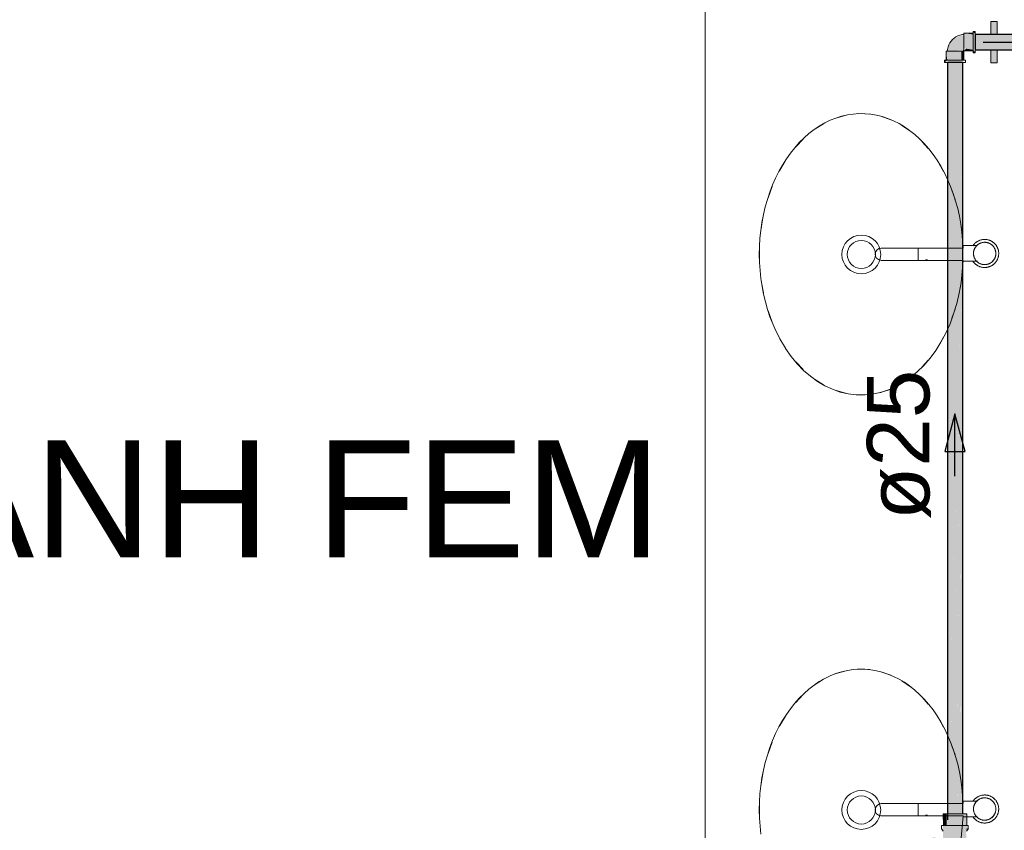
# Model space of a CAD drawing. Header units: millimetres. Extents: x 567 to 934, y -1 to 364.
# Tile 849 of 1056: x 779.23 to 782.39, y 168.28 to 170.87. Entities that reach past the tile are written whole.
import ezdxf

# ---------------------------------------------------------------- set-up
doc = ezdxf.new("R2010")
doc.units = ezdxf.units.MM
doc.header["$MEASUREMENT"] = 0
doc.linetypes.add('NULL', pattern=[0])
for name, color, linetype, lineweight in [('AF-Condutos', 140, 'Continuous', 25), ('AF-Conexões', 152, 'Continuous', 18), ('AF-Registro', 253, 'Continuous', 18), ('AF-Sentido conduto', 140, 'Continuous', 30), ('AF-Textos conduto', 7, 'Continuous', 9)]:
    doc.layers.add(name, color=color, linetype=linetype, lineweight=lineweight)
doc.layers.add('ARQ FINA', color=8, linetype='Continuous')
doc.styles.add('Arial', font='arial.ttf')

msp = doc.modelspace()

# ---------------------------------------------------------------- hatches: boundary and pattern name
at = {"layer": 'AF-Condutos', "linetype": 'Continuous'}
for points in [[(782.2939, 170.8273), (782.2939, 170.8076), (782.5439, 170.8076), (782.5439, 170.8273)], [(782.5439, 170.7877), (782.5439, 170.8076), (782.2939, 170.8076), (782.2939, 170.7972)], [(782.5439, 170.7776), (782.5439, 170.7877), (782.2939, 170.7972), (782.2939, 170.7776)], [(782.2087, 170.7374), (782.2044, 170.7374), (782.2044, 168.3102)], [(782.2087, 170.7374), (782.2045, 168.3302), (782.2087, 168.3302)], [(782.2164, 170.7374), (782.2087, 168.3302), (782.2164, 168.3302)], [(782.2164, 170.7374), (782.2087, 170.7374), (782.2087, 168.3102)], [(782.2263, 170.7374), (782.2164, 170.7374), (782.2164, 168.3102)], [(782.2263, 170.7374), (782.2165, 168.3302), (782.2263, 168.3302)], [(782.2366, 170.7374), (782.2263, 170.7374), (782.2263, 168.3102)], [(782.2366, 170.7374), (782.2264, 168.3302), (782.2366, 168.3302)], [(782.2456, 170.7374), (782.2366, 170.7374), (782.2366, 168.3102)], [(782.2456, 170.7374), (782.2367, 168.3302), (782.2456, 168.3302)], [(782.2517, 170.7374), (782.2456, 170.7374), (782.2456, 168.3102)], [(782.2517, 170.7374), (782.2457, 168.3302), (782.2517, 168.3302)], [(782.2539, 170.7374), (782.2517, 170.7374), (782.2517, 168.3102)], [(782.2539, 170.7374), (782.2517, 168.3302), (782.2539, 168.3302)]]:
    msp.add_hatch(color=151, dxfattribs=at).paths.add_polyline_path(points)
at = {"layer": 'AF-Conexões', "linetype": 'Continuous'}
for points in [[(782.2939, 170.8353), (782.2871, 170.8364), (782.2929, 170.8273)], [(782.2065, 170.7872), (782.204, 170.7736), (782.2577, 170.7766), (782.2577, 170.8214), (782.2493, 170.8245), (782.2206, 170.8107)], [(782.2871, 170.8299), (782.2577, 170.8308), (782.2871, 170.827)], [(782.2577, 170.8299), (782.2577, 170.7824), (782.2871, 170.7778), (782.2871, 170.827)], [(782.2871, 170.8319), (782.2871, 170.7854), (782.2939, 170.773), (782.2939, 170.8194)], [(782.2005, 170.7736), (782.2005, 170.7442), (782.2043, 170.7442)], [(782.2015, 170.7736), (782.2043, 170.7442), (782.249, 170.7442), (782.249, 170.7736)], [(782.2563, 170.7442), (782.2573, 170.7736), (782.249, 170.7736), (782.249, 170.7442)], [(782.2577, 170.774), (782.2871, 170.774), (782.2871, 170.7778), (782.2641, 170.7814)], [(782.2871, 170.7684), (782.2939, 170.7684), (782.2871, 170.7784)], [(782.1949, 170.7442), (782.1949, 170.7374), (782.2048, 170.7442)], [(782.2583, 170.7442), (782.2119, 170.7442), (782.1994, 170.7374), (782.2459, 170.7374)], [(782.2022, 168.2924), (782.2022, 168.3302), (782.1923, 168.3302), (782.1916, 168.2924), (782.1952, 168.2924)], [(782.2667, 168.3302), (782.2022, 168.3302), (782.2022, 168.2924), (782.2648, 168.2924)], [(782.1673, 168.253), (782.1725, 168.2493), (782.1965, 168.2444), (782.2667, 168.2444), (782.2641, 168.2711), (782.2686, 168.2924), (782.1892, 168.2924), (782.1911, 168.2516), (782.1724, 168.2516), (782.1579, 168.2554), (782.1579, 168.188), (782.1669, 168.1923), (782.1911, 168.1912), (782.1911, 168.1689), (782.1859, 168.1504), (782.2711, 168.1504), (782.2711, 168.1614), (782.266, 168.1689), (782.2615, 168.1984), (782.1999, 168.1984), (782.1999, 168.2442)]]:
    msp.add_hatch(color=161, dxfattribs=at).paths.add_polyline_path(points)
at = {"layer": 'AF-Registro', "linetype": 'Continuous'}
for points in [[(782.3637, 170.8273), (782.3637, 170.8688), (782.3437, 170.8688), (782.3437, 170.8273)], [(782.3437, 170.7776), (782.3437, 170.736), (782.3637, 170.736), (782.3637, 170.7776)]]:
    msp.add_hatch(color=254, dxfattribs=at).paths.add_polyline_path(points)

# ---------------------------------------------------------------- linework, layer by layer
at = {"layer": 'AF-Condutos'}
for p, q in [((782.2939, 170.8273), (782.2939, 170.8241)), ((782.3437, 170.8273), (782.2939, 170.8273)), ((782.2939, 170.8241), (782.2939, 170.8171)), ((782.2939, 170.8171), (782.2939, 170.8128)), ((782.2939, 170.8128), (782.2939, 170.8076)), ((782.2939, 170.8076), (782.2939, 170.7972)), ((782.3637, 170.8273), (782.3437, 170.8273)), ((782.4497, 170.8273), (782.3637, 170.8273)), ((782.2939, 170.7972), (782.2939, 170.792)), ((782.2939, 170.792), (782.2939, 170.7877)), ((782.2939, 170.7877), (782.2939, 170.7808)), ((782.2939, 170.7808), (782.2939, 170.7776)), ((782.2939, 170.7776), (782.3437, 170.7776)), ((782.3437, 170.7776), (782.3637, 170.7776)), ((782.3637, 170.7776), (782.4497, 170.7776)), ((782.2044, 170.7374), (782.2044, 168.3102)), ((782.2087, 170.7374), (782.2044, 170.7374)), ((782.2164, 170.7374), (782.2087, 170.7374)), ((782.2263, 170.7374), (782.2164, 170.7374)), ((782.2366, 170.7374), (782.2263, 170.7374)), ((782.2456, 170.7374), (782.2366, 170.7374)), ((782.2517, 170.7374), (782.2456, 170.7374)), ((782.2539, 170.7374), (782.2517, 170.7374)), ((782.2539, 168.3302), (782.2539, 170.7374))]:
    msp.add_line(p, q, dxfattribs=at)
at = {"layer": 'AF-Conexões'}
for p, q in [((782.2871, 170.8364), (782.2871, 170.8353)), ((782.2939, 170.8364), (782.2871, 170.8364)), ((782.2871, 170.8353), (782.2871, 170.8319)), ((782.2939, 170.8353), (782.2939, 170.8364)), ((782.2939, 170.8319), (782.2939, 170.8353)), ((782.2164, 170.8053), (782.2121, 170.7998)), ((782.2206, 170.8107), (782.2164, 170.8053)), ((782.2261, 170.8149), (782.2206, 170.8107)), ((782.2315, 170.8192), (782.2261, 170.8149)), ((782.2378, 170.822), (782.2315, 170.8192)), ((782.2441, 170.8249), (782.2378, 170.822)), ((782.2524, 170.8264), (782.2441, 170.8249)), ((782.2577, 170.8273), (782.2524, 170.8264)), ((782.2577, 170.8308), (782.2577, 170.8299)), ((782.2871, 170.8308), (782.2577, 170.8308)), ((782.2577, 170.8299), (782.2577, 170.8273)), ((782.2577, 170.8273), (782.2577, 170.827)), ((782.2577, 170.8258), (782.2577, 170.8273)), ((782.2577, 170.827), (782.2577, 170.8225)), ((782.2577, 170.8214), (782.2577, 170.8258)), ((782.2577, 170.8225), (782.2577, 170.8166)), ((782.2577, 170.8147), (782.2577, 170.8214)), ((782.2577, 170.8166), (782.2577, 170.8098)), ((782.2577, 170.8065), (782.2577, 170.8147)), ((782.2577, 170.8098), (782.2577, 170.8024)), ((782.2577, 170.7977), (782.2577, 170.8065)), ((782.2577, 170.8024), (782.2577, 170.7951)), ((782.2871, 170.8319), (782.2871, 170.8308)), ((782.2871, 170.8308), (782.2871, 170.8265)), ((782.2871, 170.8299), (782.2871, 170.8308)), ((782.2871, 170.827), (782.2871, 170.8299)), ((782.2871, 170.8225), (782.2871, 170.827)), ((782.2871, 170.8265), (782.2871, 170.8194)), ((782.2871, 170.8166), (782.2871, 170.8225)), ((782.2871, 170.8194), (782.2871, 170.8112)), ((782.2871, 170.8098), (782.2871, 170.8166)), ((782.2871, 170.8112), (782.2871, 170.8024)), ((782.2871, 170.8024), (782.2871, 170.8098)), ((782.2871, 170.8024), (782.2871, 170.7936)), ((782.2871, 170.7951), (782.2871, 170.8024)), ((782.2939, 170.8273), (782.2939, 170.8319)), ((782.2939, 170.8265), (782.2939, 170.8273)), ((782.2939, 170.8194), (782.2939, 170.8265)), ((782.2939, 170.8112), (782.2939, 170.8194)), ((782.2939, 170.8024), (782.2939, 170.8112)), ((782.2939, 170.7936), (782.2939, 170.8024)), ((782.2015, 170.7736), (782.2005, 170.7736)), ((782.2005, 170.7736), (782.2005, 170.7442)), ((782.204, 170.7736), (782.2015, 170.7736)), ((782.2049, 170.7789), (782.204, 170.7736)), ((782.2043, 170.7736), (782.204, 170.7736)), ((782.204, 170.7736), (782.2055, 170.7736)), ((782.2088, 170.7736), (782.2043, 170.7736)), ((782.2065, 170.7872), (782.2049, 170.7789)), ((782.2055, 170.7736), (782.2099, 170.7736)), ((782.2093, 170.7935), (782.2065, 170.7872)), ((782.2147, 170.7736), (782.2088, 170.7736)), ((782.2121, 170.7998), (782.2093, 170.7935)), ((782.2099, 170.7736), (782.2166, 170.7736)), ((782.2215, 170.7736), (782.2147, 170.7736)), ((782.2166, 170.7736), (782.2248, 170.7736)), ((782.2289, 170.7736), (782.2215, 170.7736)), ((782.2248, 170.7736), (782.2292, 170.7736)), ((782.2362, 170.7736), (782.2289, 170.7736)), ((782.2292, 170.7736), (782.2336, 170.7736)), ((782.2336, 170.7736), (782.2418, 170.7736)), ((782.2431, 170.7736), (782.2362, 170.7736)), ((782.2418, 170.7736), (782.2485, 170.7736)), ((782.249, 170.7736), (782.2431, 170.7736)), ((782.2485, 170.7736), (782.2531, 170.7736)), ((782.2535, 170.7736), (782.249, 170.7736)), ((782.2531, 170.7736), (782.2547, 170.7736)), ((782.2547, 170.7736), (782.2535, 170.7736)), ((782.2547, 170.7736), (782.256, 170.7753)), ((782.2563, 170.7736), (782.2547, 170.7736)), ((782.256, 170.7753), (782.2577, 170.7766)), ((782.2573, 170.7736), (782.2563, 170.7736)), ((782.2573, 170.7442), (782.2573, 170.7736)), ((782.2577, 170.7895), (782.2577, 170.7977)), ((782.2577, 170.7951), (782.2577, 170.7882)), ((782.2577, 170.7828), (782.2577, 170.7895)), ((782.2577, 170.7882), (782.2577, 170.7824)), ((782.2577, 170.7783), (782.2577, 170.7828)), ((782.2577, 170.7824), (782.2577, 170.7778)), ((782.2577, 170.7766), (782.2577, 170.7783)), ((782.2577, 170.7778), (782.2577, 170.7766)), ((782.2577, 170.7766), (782.2577, 170.775)), ((782.2577, 170.775), (782.2577, 170.774)), ((782.2577, 170.774), (782.2871, 170.774)), ((782.2871, 170.7882), (782.2871, 170.7951)), ((782.2871, 170.7936), (782.2871, 170.7854)), ((782.2871, 170.7824), (782.2871, 170.7882)), ((782.2871, 170.7854), (782.2871, 170.7784)), ((782.2871, 170.7778), (782.2871, 170.7824)), ((782.2871, 170.7784), (782.2871, 170.774)), ((782.2871, 170.775), (782.2871, 170.7778)), ((782.2871, 170.774), (782.2871, 170.775)), ((782.2871, 170.774), (782.2871, 170.773)), ((782.2871, 170.773), (782.2871, 170.7696)), ((782.2871, 170.7696), (782.2871, 170.7684)), ((782.2939, 170.7854), (782.2939, 170.7936)), ((782.2939, 170.7784), (782.2939, 170.7854)), ((782.2939, 170.7776), (782.2939, 170.7784)), ((782.2939, 170.773), (782.2939, 170.7776)), ((782.2939, 170.7696), (782.2939, 170.773)), ((782.2939, 170.7684), (782.2939, 170.7696)), ((782.196, 170.7442), (782.1949, 170.7442)), ((782.1949, 170.7442), (782.1949, 170.7374)), ((782.1994, 170.7442), (782.196, 170.7442)), ((782.2005, 170.7442), (782.1994, 170.7442)), ((782.2048, 170.7442), (782.2005, 170.7442)), ((782.2005, 170.7442), (782.2015, 170.7442)), ((782.2015, 170.7442), (782.2043, 170.7442)), ((782.2043, 170.7442), (782.2088, 170.7442)), ((782.2119, 170.7442), (782.2048, 170.7442)), ((782.2088, 170.7442), (782.2147, 170.7442)), ((782.2201, 170.7442), (782.2119, 170.7442)), ((782.2147, 170.7442), (782.2215, 170.7442)), ((782.2289, 170.7442), (782.2201, 170.7442)), ((782.2215, 170.7442), (782.2289, 170.7442)), ((782.2377, 170.7442), (782.2289, 170.7442)), ((782.2289, 170.7442), (782.2362, 170.7442)), ((782.2362, 170.7442), (782.2431, 170.7442)), ((782.2459, 170.7442), (782.2377, 170.7442)), ((782.2431, 170.7442), (782.249, 170.7442)), ((782.2529, 170.7442), (782.2459, 170.7442)), ((782.249, 170.7442), (782.2535, 170.7442)), ((782.2573, 170.7442), (782.2529, 170.7442)), ((782.2535, 170.7442), (782.2563, 170.7442)), ((782.2563, 170.7442), (782.2573, 170.7442)), ((782.2583, 170.7442), (782.2573, 170.7442)), ((782.2617, 170.7442), (782.2583, 170.7442)), ((782.2629, 170.7442), (782.2617, 170.7442)), ((782.2629, 170.7374), (782.2629, 170.7442)), ((782.2871, 170.7684), (782.2939, 170.7684)), ((782.1949, 170.7374), (782.196, 170.7374)), ((782.196, 170.7374), (782.1994, 170.7374)), ((782.1994, 170.7374), (782.2044, 170.7374)), ((782.2044, 170.7374), (782.2048, 170.7374)), ((782.2048, 170.7374), (782.2119, 170.7374)), ((782.2119, 170.7374), (782.2201, 170.7374)), ((782.2201, 170.7374), (782.2289, 170.7374)), ((782.2289, 170.7374), (782.2377, 170.7374)), ((782.2377, 170.7374), (782.2459, 170.7374)), ((782.2459, 170.7374), (782.2529, 170.7374)), ((782.2529, 170.7374), (782.2539, 170.7374)), ((782.2539, 170.7374), (782.2583, 170.7374)), ((782.2583, 170.7374), (782.2617, 170.7374)), ((782.2617, 170.7374), (782.2629, 170.7374)), ((782.1923, 168.3302), (782.1911, 168.3282)), ((782.1911, 168.3282), (782.1916, 168.2924)), ((782.2022, 168.3302), (782.1923, 168.3302)), ((782.2044, 168.3302), (782.2022, 168.3302)), ((782.2144, 168.3302), (782.2044, 168.3302)), ((782.2419, 168.3302), (782.2144, 168.3302)), ((782.2539, 168.3302), (782.2419, 168.3302)), ((782.2562, 168.3302), (782.2539, 168.3302)), ((782.2667, 168.3302), (782.2562, 168.3302)), ((782.2667, 168.2924), (782.2667, 168.3302)), ((782.1892, 168.2924), (782.1859, 168.2924)), ((782.1859, 168.2924), (782.1859, 168.2814)), ((782.1859, 168.2814), (782.1871, 168.2808)), ((782.1871, 168.2808), (782.1911, 168.2739)), ((782.1916, 168.2924), (782.1892, 168.2924)), ((782.1985, 168.2924), (782.1916, 168.2924)), ((782.2124, 168.2924), (782.1985, 168.2924)), ((782.2289, 168.2924), (782.2124, 168.2924)), ((782.2528, 168.2924), (782.2289, 168.2924)), ((782.2667, 168.2924), (782.2528, 168.2924)), ((782.2711, 168.2814), (782.2651, 168.2808)), ((782.2651, 168.2808), (782.2686, 168.2814)), ((782.266, 168.2739), (782.2707, 168.2808)), ((782.2686, 168.2924), (782.2667, 168.2924)), ((782.2711, 168.2924), (782.2686, 168.2924)), ((782.2686, 168.2814), (782.2711, 168.2814)), ((782.2707, 168.2808), (782.2711, 168.2814)), ((782.2711, 168.2814), (782.2711, 168.2924))]:
    msp.add_line(p, q, dxfattribs=at)
at = {"layer": 'AF-Registro'}
for p, q in [((782.3437, 170.8688), (782.3437, 170.8273)), ((782.3637, 170.8688), (782.3437, 170.8688)), ((782.3637, 170.8273), (782.3637, 170.8688)), ((782.3437, 170.7776), (782.3437, 170.736)), ((782.3637, 170.736), (782.3637, 170.7776)), ((782.3437, 170.736), (782.3637, 170.736))]:
    msp.add_line(p, q, dxfattribs=at)
at = {"layer": 'AF-Sentido conduto'}
for p, q in [((782.2289, 169.6119), (782.1965, 169.4912)), ((782.2612, 169.4912), (782.2289, 169.6119)), ((782.1965, 169.4912), (782.2612, 169.4912))]:
    msp.add_line(p, q, dxfattribs=at)
for points in [[(782.3189, 170.8024), (782.5189, 170.8024)], [(782.2289, 169.4119), (782.2289, 169.6119)]]:
    msp.add_lwpolyline(points, dxfattribs=at)
at = {"layer": 'ARQ FINA', "lineweight": 5}
for p, q in [((781.4289, 171.1899), (781.4289, 165.7214)), ((781.9929, 170.1424), (782.255, 170.1424)), ((782.1106, 170.1425), (782.1106, 170.1252)), ((782.3005, 170.1502), (782.2541, 170.1502)), ((782.1106, 170.1252), (782.1106, 170.1034)), ((782.2551, 170.1032), (781.991, 170.1032)), ((782.1345, 170.1052), (782.141, 170.1052)), ((782.2547, 170.1002), (782.3011, 170.1002)), ((781.9929, 168.3624), (782.255, 168.3624)), ((782.1106, 168.3625), (782.1106, 168.3452)), ((782.1106, 168.3452), (782.1106, 168.3234)), ((782.3005, 168.3702), (782.2541, 168.3702)), ((782.2551, 168.3232), (781.991, 168.3232)), ((782.1345, 168.3252), (782.141, 168.3252)), ((782.2547, 168.3202), (782.3011, 168.3202))]:
    msp.add_line(p, q, dxfattribs=at)
for points in [[(782.255, 170.1424), (782.2512, 170.1942), (782.2477, 170.2195), (782.2432, 170.2444), (782.2376, 170.269), (782.231, 170.2933), (782.2234, 170.317), (782.2149, 170.3399), (782.2054, 170.3622), (782.1949, 170.3837), (782.1836, 170.4044), (782.1716, 170.4241), (782.1587, 170.4427), (782.1449, 170.4605), (782.1305, 170.4771), (782.1155, 170.4924), (782.0999, 170.5065), (782.0836, 170.5195), (782.0668, 170.5311), (782.0497, 170.5414), (782.0321, 170.5502), (782.0141, 170.5577), (781.9959, 170.5637), (781.9775, 170.5683), (781.959, 170.5714), (781.9402, 170.5731), (781.9214, 170.5732), (781.9028, 170.5719), (781.8842, 170.5691), (781.8657, 170.5648), (781.8474, 170.5591), (781.8294, 170.5519), (781.8118, 170.5434), (781.7945, 170.5334), (781.7776, 170.522), (781.7613, 170.5094), (781.7456, 170.4956), (781.7303, 170.4804), (781.7158, 170.464), (781.702, 170.4466), (781.6889, 170.4282), (781.6766, 170.4086), (781.6651, 170.3881), (781.6545, 170.3668), (781.6449, 170.3448), (781.6361, 170.3218), (781.6283, 170.2982), (781.6215, 170.2742), (781.6157, 170.2497), (781.6109, 170.2246), (781.6072, 170.1992), (781.6045, 170.1737), (781.6029, 170.148), (781.6024, 170.122), (781.603, 170.0961), (781.6046, 170.0704), (781.6073, 170.0449), (781.611, 170.0195), (781.6159, 169.9944), (781.6217, 169.9699), (781.6285, 169.9459), (781.6363, 169.9223), (781.6452, 169.8994), (781.6548, 169.8774), (781.6697, 169.8484), (781.6862, 169.8209), (781.7041, 169.7955), (781.7234, 169.7721), (781.7441, 169.7507), (781.7658, 169.7318), (781.7886, 169.7153), (781.8124, 169.7012), (781.8367, 169.6899), (781.8617, 169.6812), (781.8871, 169.6752), (781.9127, 169.6721), (781.9385, 169.6718), (781.9642, 169.6742), (781.9896, 169.6794), (782.0147, 169.6874), (782.0393, 169.6981), (782.0631, 169.7114), (782.0862, 169.7273), (782.1083, 169.7457), (782.1291, 169.7663), (782.1489, 169.7893), (782.1672, 169.8143), (782.184, 169.8411), (782.1993, 169.8698), (782.2129, 169.9), (782.219, 169.9156), (782.2246, 169.9315), (782.2346, 169.9644), (782.2427, 169.9982), (782.2488, 170.0324), (782.2551, 170.1032)], [(781.8446, 170.5579), (781.8803, 170.5683)], [(781.9153, 170.573), (781.9289, 170.5734)], [(781.9289, 170.5734), (781.955, 170.5719)], [(781.9881, 170.5658), (782.0239, 170.5536)], [(781.7785, 170.5221), (781.8081, 170.541), (781.8091, 170.5416)], [(782.0591, 170.5355), (782.0867, 170.5166)], [(781.7188, 170.4666), (781.7424, 170.4918)], [(782.1237, 170.4834), (782.1433, 170.4615)], [(781.6681, 170.3926), (781.6863, 170.4231)], [(782.1779, 170.4129), (782.1924, 170.3874)], [(781.6302, 170.303), (781.6434, 170.3397)], [(782.219, 170.3278), (782.229, 170.2984), (782.2298, 170.296)], [(781.608, 170.2034), (781.6093, 170.2123), (781.6152, 170.2455)], [(782.2452, 170.2321), (782.2485, 170.2123), (782.2509, 170.1941)], [(781.6031, 170.1001), (781.6027, 170.1224), (781.6031, 170.1445)], [(782.3239, 170.1702), (782.3221, 170.1702), (782.3203, 170.1701), (782.3185, 170.1699), (782.3167, 170.1696), (782.315, 170.1693), (782.3132, 170.1689), (782.3115, 170.1685), (782.3097, 170.1679), (782.308, 170.1673), (782.3064, 170.1667), (782.3047, 170.1659), (782.3031, 170.1651), (782.3015, 170.1643), (782.3, 170.1633), (782.2985, 170.1623), (782.297, 170.1613), (782.2956, 170.1602), (782.2942, 170.159), (782.2929, 170.1578), (782.2916, 170.1566), (782.2904, 170.1552), (782.2892, 170.1539), (782.2881, 170.1525), (782.287, 170.151), (782.286, 170.1495)], [(782.3239, 170.161), (782.3225, 170.161), (782.321, 170.1609), (782.3196, 170.1608), (782.3182, 170.1606), (782.3168, 170.1603), (782.3154, 170.16), (782.314, 170.1596), (782.3126, 170.1592), (782.3113, 170.1587), (782.3099, 170.1582), (782.3086, 170.1576), (782.3073, 170.157), (782.3061, 170.1563), (782.3049, 170.1556), (782.3037, 170.1548), (782.3025, 170.1539), (782.3014, 170.1531), (782.3003, 170.1521), (782.2992, 170.1512), (782.2982, 170.1502), (782.2972, 170.1491), (782.2963, 170.148), (782.2954, 170.1469), (782.2945, 170.1458), (782.2937, 170.1446), (782.293, 170.1433), (782.2923, 170.1421), (782.2916, 170.1408), (782.2911, 170.1395), (782.2905, 170.1382), (782.29, 170.1368), (782.2896, 170.1355), (782.2892, 170.1341), (782.2889, 170.1327), (782.2886, 170.1313), (782.2884, 170.1299), (782.2882, 170.1285), (782.2881, 170.127), (782.2881, 170.1256), (782.2881, 170.1242), (782.2882, 170.1227), (782.2883, 170.1213), (782.2885, 170.1199), (782.2887, 170.1185), (782.289, 170.1171), (782.2894, 170.1157), (782.2898, 170.1143), (782.2902, 170.113), (782.2907, 170.1116), (782.2913, 170.1103), (782.2919, 170.109), (782.2926, 170.1077), (782.2933, 170.1065), (782.2941, 170.1053), (782.2949, 170.1041), (782.2958, 170.103), (782.2967, 170.1019), (782.2977, 170.1008), (782.2987, 170.0998), (782.2997, 170.0988), (782.3008, 170.0978), (782.3019, 170.0969), (782.303, 170.0961), (782.3042, 170.0953), (782.3054, 170.0945), (782.3067, 170.0938), (782.3079, 170.0931), (782.3092, 170.0925), (782.3106, 170.092), (782.3119, 170.0915), (782.3133, 170.091), (782.3146, 170.0906), (782.316, 170.0903), (782.3174, 170.09), (782.3188, 170.0897), (782.3203, 170.0896), (782.3217, 170.0895), (782.3231, 170.0894), (782.3239, 170.0894)], [(782.3239, 170.0802), (782.3257, 170.0802), (782.3275, 170.0804), (782.3293, 170.0805), (782.3311, 170.0808), (782.3328, 170.0811), (782.3346, 170.0815), (782.3363, 170.082), (782.338, 170.0825), (782.3397, 170.0831), (782.3414, 170.0838), (782.3431, 170.0845), (782.3447, 170.0853), (782.3463, 170.0862), (782.3478, 170.0871), (782.3493, 170.0881), (782.3508, 170.0891), (782.3522, 170.0902), (782.3536, 170.0914), (782.3549, 170.0926), (782.3562, 170.0939), (782.3574, 170.0952), (782.3586, 170.0965), (782.3597, 170.0979), (782.3608, 170.0994), (782.3618, 170.1009), (782.3627, 170.1024), (782.3636, 170.104), (782.3644, 170.1056), (782.3651, 170.1072), (782.3658, 170.1089), (782.3665, 170.1106), (782.367, 170.1123), (782.3675, 170.114), (782.3679, 170.1158), (782.3682, 170.1176), (782.3685, 170.1193), (782.3687, 170.1211), (782.3688, 170.1229), (782.3689, 170.1247), (782.3689, 170.1265), (782.3688, 170.1283), (782.3686, 170.1301), (782.3684, 170.1319), (782.3681, 170.1337), (782.3677, 170.1354), (782.3673, 170.1372), (782.3668, 170.1389), (782.3662, 170.1406), (782.3655, 170.1423), (782.3648, 170.1439), (782.364, 170.1456), (782.3632, 170.1471), (782.3623, 170.1487), (782.3613, 170.1502), (782.3603, 170.1517), (782.3592, 170.1531), (782.358, 170.1545), (782.3568, 170.1559), (782.3556, 170.1572), (782.3543, 170.1584), (782.3529, 170.1596), (782.3515, 170.1607), (782.3501, 170.1618), (782.3486, 170.1628), (782.3471, 170.1638), (782.3455, 170.1647), (782.3439, 170.1655), (782.3423, 170.1663), (782.3406, 170.167), (782.339, 170.1676), (782.3373, 170.1682), (782.3355, 170.1687), (782.3338, 170.1691), (782.332, 170.1695), (782.3302, 170.1698), (782.3285, 170.17), (782.3267, 170.1701), (782.3249, 170.1702), (782.3239, 170.1702)], [(782.3239, 170.0894), (782.3253, 170.0894), (782.3268, 170.0895), (782.3282, 170.0896), (782.3296, 170.0898), (782.331, 170.0901), (782.3324, 170.0904), (782.3338, 170.0908), (782.3352, 170.0912), (782.3365, 170.0917), (782.3378, 170.0922), (782.3391, 170.0928), (782.3404, 170.0934), (782.3417, 170.0941), (782.3429, 170.0949), (782.3441, 170.0956), (782.3453, 170.0965), (782.3464, 170.0974), (782.3475, 170.0983), (782.3486, 170.0992), (782.3496, 170.1003), (782.3506, 170.1013), (782.3515, 170.1024), (782.3524, 170.1035), (782.3532, 170.1047), (782.354, 170.1059), (782.3548, 170.1071), (782.3555, 170.1083), (782.3561, 170.1096), (782.3567, 170.1109), (782.3573, 170.1122), (782.3578, 170.1136), (782.3582, 170.1149), (782.3586, 170.1163), (782.3589, 170.1177), (782.3592, 170.1191), (782.3594, 170.1205), (782.3596, 170.122), (782.3597, 170.1234), (782.3597, 170.1248), (782.3597, 170.1263), (782.3596, 170.1277), (782.3595, 170.1291), (782.3593, 170.1305), (782.3591, 170.1319), (782.3588, 170.1333), (782.3584, 170.1347), (782.358, 170.1361), (782.3576, 170.1375), (782.357, 170.1388), (782.3565, 170.1401), (782.3558, 170.1414), (782.3552, 170.1427), (782.3544, 170.1439), (782.3537, 170.1451), (782.3529, 170.1463), (782.352, 170.1474), (782.3511, 170.1485), (782.3501, 170.1496), (782.3491, 170.1506), (782.3481, 170.1516), (782.347, 170.1526), (782.3459, 170.1535), (782.3448, 170.1543), (782.3436, 170.1551), (782.3424, 170.1559), (782.3411, 170.1566), (782.3398, 170.1573), (782.3385, 170.1579), (782.3372, 170.1585), (782.3359, 170.159), (782.3345, 170.1594), (782.3332, 170.1598), (782.3318, 170.1602), (782.3304, 170.1604), (782.3289, 170.1607), (782.3275, 170.1608), (782.3261, 170.161), (782.3247, 170.161), (782.3239, 170.161)], [(782.2865, 170.1002), (782.2875, 170.0987), (782.2886, 170.0973), (782.2897, 170.0959), (782.2909, 170.0946), (782.2922, 170.0933), (782.2935, 170.092), (782.2948, 170.0908), (782.2962, 170.0897), (782.2977, 170.0886), (782.2992, 170.0876), (782.3007, 170.0866), (782.3023, 170.0858), (782.3038, 170.0849), (782.3055, 170.0842), (782.3071, 170.0834), (782.3088, 170.0828), (782.3105, 170.0822), (782.3123, 170.0817), (782.314, 170.0813), (782.3158, 170.0809), (782.3175, 170.0807), (782.3193, 170.0804), (782.3211, 170.0803), (782.3229, 170.0802), (782.3239, 170.0802)], [(782.2509, 170.0507), (782.2485, 170.0326), (782.2453, 170.0131)], [(781.6153, 169.999), (781.6093, 170.0326), (781.6081, 170.0412)], [(781.6435, 169.9049), (781.6303, 169.9416)], [(782.2297, 169.9488), (782.229, 169.9465), (782.2192, 169.9175)], [(782.1923, 169.8573), (782.1781, 169.8323)], [(781.6865, 169.8215), (781.6683, 169.8521)], [(781.7426, 169.7529), (781.7189, 169.7781)], [(782.1433, 169.7833), (782.1239, 169.7617)], [(781.8094, 169.7032), (781.8081, 169.7039), (781.7787, 169.7226)], [(782.0868, 169.7284), (782.0594, 169.7096)], [(781.8822, 169.6762), (781.8449, 169.6869)], [(781.9289, 169.6715), (781.9156, 169.6719)], [(781.9554, 169.673), (781.9289, 169.6715)], [(782.0242, 169.6914), (781.9884, 169.6792)], [(782.255, 168.3624), (782.2512, 168.4142), (782.2477, 168.4395), (782.2432, 168.4644), (782.2376, 168.489), (782.231, 168.5133), (782.2234, 168.537), (782.2149, 168.5599), (782.2054, 168.5822), (782.1949, 168.6037), (782.1836, 168.6244), (782.1716, 168.6441), (782.1587, 168.6627), (782.1449, 168.6805), (782.1305, 168.6971), (782.1155, 168.7124), (782.0999, 168.7265), (782.0836, 168.7395), (782.0668, 168.7511), (782.0497, 168.7614), (782.0321, 168.7702), (782.0141, 168.7777), (781.9959, 168.7837), (781.9775, 168.7883), (781.959, 168.7914), (781.9402, 168.7931), (781.9214, 168.7932), (781.9028, 168.7919), (781.8842, 168.7891), (781.8657, 168.7848), (781.8474, 168.7791), (781.8294, 168.7719), (781.8118, 168.7634), (781.7945, 168.7534), (781.7776, 168.742), (781.7613, 168.7294), (781.7456, 168.7156), (781.7303, 168.7004), (781.7158, 168.684), (781.702, 168.6666), (781.6889, 168.6482), (781.6766, 168.6286), (781.6651, 168.6081), (781.6545, 168.5868), (781.6449, 168.5648), (781.6361, 168.5418), (781.6283, 168.5182), (781.6215, 168.4942), (781.6157, 168.4697), (781.6109, 168.4446), (781.6072, 168.4192), (781.6045, 168.3937), (781.6029, 168.368), (781.6024, 168.342), (781.603, 168.3161), (781.6046, 168.2904), (781.6073, 168.2649)], [(781.8446, 168.7779), (781.8803, 168.7883)], [(781.9153, 168.793), (781.9289, 168.7934)], [(781.9289, 168.7934), (781.955, 168.7919)], [(781.9881, 168.7858), (782.0239, 168.7736)], [(781.7785, 168.7421), (781.8081, 168.761), (781.8091, 168.7616)], [(782.0591, 168.7555), (782.0867, 168.7366)], [(781.7188, 168.6866), (781.7424, 168.7118)], [(782.1237, 168.7034), (782.1433, 168.6815)], [(781.6681, 168.6126), (781.6863, 168.6431)], [(782.1779, 168.6329), (782.1924, 168.6074)], [(781.6302, 168.523), (781.6434, 168.5597)], [(782.219, 168.5478), (782.229, 168.5184), (782.2298, 168.516)], [(781.608, 168.4234), (781.6093, 168.4323), (781.6152, 168.4655)], [(782.2452, 168.4521), (782.2485, 168.4323), (782.2509, 168.4141)], [(782.3239, 168.3902), (782.3221, 168.3902), (782.3203, 168.3901), (782.3185, 168.3899), (782.3167, 168.3896), (782.315, 168.3893), (782.3132, 168.3889), (782.3115, 168.3885), (782.3097, 168.3879), (782.308, 168.3873), (782.3064, 168.3867), (782.3047, 168.3859), (782.3031, 168.3851), (782.3015, 168.3843), (782.3, 168.3833), (782.2985, 168.3823), (782.297, 168.3813), (782.2956, 168.3802), (782.2942, 168.379), (782.2929, 168.3778), (782.2916, 168.3766), (782.2904, 168.3752), (782.2892, 168.3739), (782.2881, 168.3725), (782.287, 168.371), (782.286, 168.3695)], [(782.3239, 168.381), (782.3225, 168.381), (782.321, 168.3809), (782.3196, 168.3808), (782.3182, 168.3806), (782.3168, 168.3803), (782.3154, 168.38), (782.314, 168.3796), (782.3126, 168.3792), (782.3113, 168.3787), (782.3099, 168.3782), (782.3086, 168.3776), (782.3073, 168.377), (782.3061, 168.3763), (782.3049, 168.3756), (782.3037, 168.3748), (782.3025, 168.3739), (782.3014, 168.3731), (782.3003, 168.3721), (782.2992, 168.3712), (782.2982, 168.3702), (782.2972, 168.3691), (782.2963, 168.368), (782.2954, 168.3669), (782.2945, 168.3658), (782.2937, 168.3646), (782.293, 168.3633), (782.2923, 168.3621), (782.2916, 168.3608), (782.2911, 168.3595), (782.2905, 168.3582), (782.29, 168.3568), (782.2896, 168.3555), (782.2892, 168.3541), (782.2889, 168.3527), (782.2886, 168.3513), (782.2884, 168.3499), (782.2882, 168.3485), (782.2881, 168.347), (782.2881, 168.3456), (782.2881, 168.3442), (782.2882, 168.3427), (782.2883, 168.3413), (782.2885, 168.3399), (782.2887, 168.3385), (782.289, 168.3371), (782.2894, 168.3357), (782.2898, 168.3343), (782.2902, 168.333), (782.2907, 168.3316), (782.2913, 168.3303), (782.2919, 168.329), (782.2926, 168.3277), (782.2933, 168.3265), (782.2941, 168.3253), (782.2949, 168.3241), (782.2958, 168.323), (782.2967, 168.3219), (782.2977, 168.3208), (782.2987, 168.3198), (782.2997, 168.3188), (782.3008, 168.3178), (782.3019, 168.3169), (782.303, 168.3161), (782.3042, 168.3153), (782.3054, 168.3145), (782.3067, 168.3138), (782.3079, 168.3131), (782.3092, 168.3125), (782.3106, 168.312), (782.3119, 168.3115), (782.3133, 168.311), (782.3146, 168.3106), (782.316, 168.3103), (782.3174, 168.31), (782.3188, 168.3097), (782.3203, 168.3096), (782.3217, 168.3095), (782.3231, 168.3094), (782.3239, 168.3094)], [(782.3239, 168.3002), (782.3257, 168.3002), (782.3275, 168.3004), (782.3293, 168.3005), (782.3311, 168.3008), (782.3328, 168.3011), (782.3346, 168.3015), (782.3363, 168.302), (782.338, 168.3025), (782.3397, 168.3031), (782.3414, 168.3038), (782.3431, 168.3045), (782.3447, 168.3053), (782.3463, 168.3062), (782.3478, 168.3071), (782.3493, 168.3081), (782.3508, 168.3091), (782.3522, 168.3102), (782.3536, 168.3114), (782.3549, 168.3126), (782.3562, 168.3139), (782.3574, 168.3152), (782.3586, 168.3165), (782.3597, 168.3179), (782.3608, 168.3194), (782.3618, 168.3209), (782.3627, 168.3224), (782.3636, 168.324), (782.3644, 168.3256), (782.3651, 168.3272), (782.3658, 168.3289), (782.3665, 168.3306), (782.367, 168.3323), (782.3675, 168.334), (782.3679, 168.3358), (782.3682, 168.3376), (782.3685, 168.3393), (782.3687, 168.3411), (782.3688, 168.3429), (782.3689, 168.3447), (782.3689, 168.3465), (782.3688, 168.3483), (782.3686, 168.3501), (782.3684, 168.3519), (782.3681, 168.3537), (782.3677, 168.3554), (782.3673, 168.3572), (782.3668, 168.3589), (782.3662, 168.3606), (782.3655, 168.3623), (782.3648, 168.3639), (782.364, 168.3656), (782.3632, 168.3671), (782.3623, 168.3687), (782.3613, 168.3702), (782.3603, 168.3717), (782.3592, 168.3731), (782.358, 168.3745), (782.3568, 168.3759), (782.3556, 168.3772), (782.3543, 168.3784), (782.3529, 168.3796), (782.3515, 168.3807), (782.3501, 168.3818), (782.3486, 168.3828), (782.3471, 168.3838), (782.3455, 168.3847), (782.3439, 168.3855), (782.3423, 168.3863), (782.3406, 168.387), (782.339, 168.3876), (782.3373, 168.3882), (782.3355, 168.3887), (782.3338, 168.3891), (782.332, 168.3895), (782.3302, 168.3898), (782.3285, 168.39), (782.3267, 168.3901), (782.3249, 168.3902), (782.3239, 168.3902)], [(782.3239, 168.3094), (782.3253, 168.3094), (782.3268, 168.3095), (782.3282, 168.3096), (782.3296, 168.3098), (782.331, 168.3101), (782.3324, 168.3104), (782.3338, 168.3108), (782.3352, 168.3112), (782.3365, 168.3117), (782.3378, 168.3122), (782.3391, 168.3128), (782.3404, 168.3134), (782.3417, 168.3141), (782.3429, 168.3149), (782.3441, 168.3156), (782.3453, 168.3165), (782.3464, 168.3174), (782.3475, 168.3183), (782.3486, 168.3192), (782.3496, 168.3203), (782.3506, 168.3213), (782.3515, 168.3224), (782.3524, 168.3235), (782.3532, 168.3247), (782.354, 168.3259), (782.3548, 168.3271), (782.3555, 168.3283), (782.3561, 168.3296), (782.3567, 168.3309), (782.3573, 168.3322), (782.3578, 168.3336), (782.3582, 168.3349), (782.3586, 168.3363), (782.3589, 168.3377), (782.3592, 168.3391), (782.3594, 168.3405), (782.3596, 168.342), (782.3597, 168.3434), (782.3597, 168.3448), (782.3597, 168.3463), (782.3596, 168.3477), (782.3595, 168.3491), (782.3593, 168.3505), (782.3591, 168.3519), (782.3588, 168.3533), (782.3584, 168.3547), (782.358, 168.3561), (782.3576, 168.3575), (782.357, 168.3588), (782.3565, 168.3601), (782.3558, 168.3614), (782.3552, 168.3627), (782.3544, 168.3639), (782.3537, 168.3651), (782.3529, 168.3663), (782.352, 168.3674), (782.3511, 168.3685), (782.3501, 168.3696), (782.3491, 168.3706), (782.3481, 168.3716), (782.347, 168.3726), (782.3459, 168.3735), (782.3448, 168.3743), (782.3436, 168.3751), (782.3424, 168.3759), (782.3411, 168.3766), (782.3398, 168.3773), (782.3385, 168.3779), (782.3372, 168.3785), (782.3359, 168.379), (782.3345, 168.3794), (782.3332, 168.3798), (782.3318, 168.3802), (782.3304, 168.3804), (782.3289, 168.3807), (782.3275, 168.3808), (782.3261, 168.381), (782.3247, 168.381), (782.3239, 168.381)], [(781.6031, 168.3201), (781.6027, 168.3424), (781.6031, 168.3645)], [(782.2488, 168.2524), (782.2551, 168.3232)], [(782.2862, 168.3207), (782.2865, 168.3202), (782.2875, 168.3187), (782.2886, 168.3173), (782.2897, 168.3159), (782.2909, 168.3146), (782.2922, 168.3133), (782.2935, 168.312), (782.2948, 168.3108), (782.2962, 168.3097), (782.2977, 168.3086), (782.2992, 168.3076), (782.3007, 168.3066), (782.3023, 168.3058), (782.3038, 168.3049), (782.3055, 168.3042), (782.3071, 168.3034), (782.3088, 168.3028), (782.3105, 168.3022), (782.3123, 168.3017), (782.314, 168.3013), (782.3158, 168.3009), (782.3175, 168.3007), (782.3193, 168.3004), (782.3211, 168.3003), (782.3229, 168.3002), (782.3239, 168.3002)]]:
    msp.add_lwpolyline(points, dxfattribs=at)
for centre, radius in [((781.9289, 170.1221), 0.0621), ((781.9289, 170.1221), 0.045), ((781.9289, 168.3421), 0.0621), ((781.9289, 168.3421), 0.045)]:
    msp.add_circle(centre, radius, dxfattribs=at)
for centre, radius, start, end in [((781.9929, 170.1228), 0.0196, 90, 264.5826), ((782.3239, 170.1252), 0.0358, 126.9939, 148.3523), ((782.3239, 170.1252), 0.045, 121.499, 131.1537), ((782.3239, 170.1252), 0.045, 90, 97.227), ((782.3239, 170.1252), 0.0358, 90, 95.0184), ((782.3239, 170.1252), 0.045, 84.0978, 90), ((782.3239, 170.1252), 0.0358, 82.8453, 90), ((782.3239, 170.1252), 0.045, 47.4436, 60.7005), ((782.3239, 170.1252), 0.0358, 38.9543, 52.1332), ((782.3239, 170.1252), 0.045, 11.2838, 21.3214), ((782.3239, 170.1252), 0.045, 335.3631, 348.6584), ((782.3239, 170.1252), 0.045, 227.4436, 240.7005), ((782.3239, 170.1252), 0.0358, 218.9543, 232.1332), ((782.3239, 170.1252), 0.045, 264.0978, 270), ((782.3239, 170.1252), 0.0358, 262.8453, 270), ((782.3239, 170.1252), 0.0358, 270, 275.0184), ((782.3239, 170.1252), 0.045, 270, 277.227), ((782.3239, 170.1252), 0.0358, 306.9939, 328.3523), ((782.3239, 170.1252), 0.045, 301.499, 311.1537), ((782.3239, 168.3452), 0.0358, 126.9939, 148.3523), ((782.3239, 168.3452), 0.045, 121.499, 131.1537), ((782.3239, 168.3452), 0.045, 90, 97.227), ((782.3239, 168.3452), 0.0358, 90, 95.0184), ((782.3239, 168.3452), 0.045, 84.0978, 90), ((782.3239, 168.3452), 0.0358, 82.8453, 90), ((782.3239, 168.3452), 0.045, 47.4436, 60.7005), ((781.9929, 168.3428), 0.0196, 90, 264.5826), ((782.3239, 168.3452), 0.0358, 38.9543, 52.1332), ((782.3239, 168.3452), 0.045, 11.2838, 21.3214), ((782.3239, 168.3452), 0.045, 227.4436, 240.7005), ((782.3239, 168.3452), 0.0358, 218.9543, 232.1332), ((782.3239, 168.3452), 0.0358, 306.9939, 328.3523), ((782.3239, 168.3452), 0.045, 301.499, 311.1537), ((782.3239, 168.3452), 0.045, 335.3631, 348.6584), ((782.3239, 168.3452), 0.045, 264.0978, 270), ((782.3239, 168.3452), 0.0358, 262.8453, 270), ((782.3239, 168.3452), 0.0358, 270, 275.0184), ((782.3239, 168.3452), 0.045, 270, 277.227)]:
    msp.add_arc(centre, radius, start, end, dxfattribs=at)

# ---------------------------------------------------------------- texts
at = {"layer": 'AF-Textos conduto', "linetype": 'NULL', "insert": (782.1523, 169.5119), "char_height": 0.2, "width": 0.962805, "attachment_point": 8, "rotation": 90.0002, "line_spacing_factor": 0.6, "style": 'Arial'}
msp.add_mtext('ø25', dxfattribs=at)
at = {"layer": 'ARQ FINA', "linetype": 'NULL', "lineweight": 5, "insert": (778.582, 169.1513), "char_height": 0.375, "width": 5.415206, "attachment_point": 7, "line_spacing_factor": 0.9, "style": 'Arial'}
msp.add_mtext('BANH FEM', dxfattribs=at)

doc.saveas('drawing.dxf')
